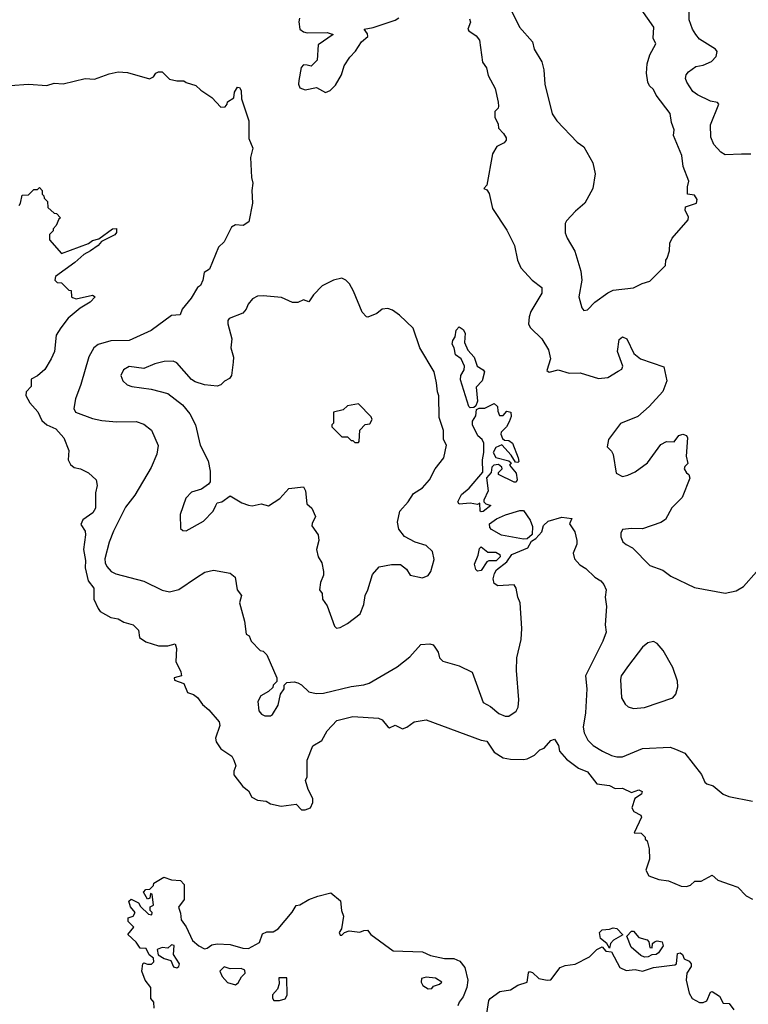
# Model space of a CAD drawing. Extents: x 2239805 to 2396427, y 665731 to 772158.
# Tile 305 of 326: x 2352698 to 2356672, y 748253 to 753627. Entities that reach past the tile are written whole.
import ezdxf

# ---------------------------------------------------------------- set-up
doc = ezdxf.new("R2010")
doc.units = 0

msp = doc.modelspace()

# ---------------------------------------------------------------- linework, layer by layer
at = {"layer": '0CON05XD'}
for points in [[(2355380, 753675), (2355424, 753585), (2355494, 753505), (2355503.8, 753465), (2355545, 753396.7), (2355557.1, 753352.9), (2355561.9, 753275), (2355602.3, 753112.3), (2355627.5, 753075), (2355738.3, 752958.3), (2355775, 752932.5), (2355823.3, 752845), (2355836.7, 752785), (2355823.8, 752705), (2355780.8, 752625), (2355729.1, 752580.9), (2355680.8, 752529.2), (2355673.6, 752513.6), (2355673.6, 752463.6), (2355683.3, 752435), (2355725, 752363.3), (2355757.8, 752255), (2355763.1, 752205), (2355746.7, 752115), (2355763.9, 752053.9), (2355775, 752040), (2355795, 752044), (2355835.5, 752084.5), (2355905, 752136), (2355935, 752151.2), (2356045, 752162.5), (2356093, 752187), (2356135, 752200), (2356220, 752285), (2356222.5, 752315), (2356230, 752325), (2356242.5, 752365), (2356243, 752407), (2356257.5, 752435), (2356343.3, 752535), (2356345, 752550), (2356326.7, 752585), (2356330, 752605), (2356390, 752625), (2356393.8, 752645), (2356378.8, 752668.8), (2356340, 752675), (2356340, 752715), (2356347.5, 752745), (2356316.7, 752825), (2356310, 752885), (2356263.8, 752995), (2356266.7, 753025), (2356253.3, 753065), (2356246.2, 753115), (2356168.8, 753215), (2356154, 753245), (2356132.5, 753265), (2356124, 753285), (2356117.5, 753335), (2356120.8, 753385), (2356135.7, 753434.3), (2356167.5, 753495), (2356153.3, 753525), (2356156.7, 753585), (2356052.3, 753732.3)], [(2356685, 752893.6), (2356635, 752892.9), (2356545, 752888.9), (2356522.8, 752902.8), (2356484.2, 752945), (2356466.7, 752985), (2356466.4, 753053.6), (2356510.6, 753165), (2356503.8, 753175), (2356465, 753181.1), (2356395, 753216), (2356368.8, 753235), (2356336.2, 753285), (2356330, 753305), (2356333.3, 753325), (2356345, 753342.5), (2356385, 753371.2), (2356425, 753379.2), (2356470.7, 753399.3), (2356495.8, 753425), (2356502.5, 753452.5), (2356493.8, 753465), (2356405, 753521.1), (2356385.5, 753545), (2356367.1, 753575), (2356349.1, 753625), (2356347.5, 753725)], [(2354224, 753635), (2354220, 753615), (2354226.2, 753575), (2354245, 753560), (2354265, 753555.5), (2354375, 753557.1), (2354406.7, 753545), (2354325, 753490), (2354320, 753405), (2354286.7, 753373.3), (2354265, 753377.5), (2354245, 753380), (2354232.5, 753365), (2354219.4, 753295), (2354218.6, 753275), (2354226.2, 753255), (2354255, 753243.8), (2354315.9, 753255.9), (2354365, 753230), (2354390.7, 753239.3), (2354420.5, 753269.5), (2354453.3, 753325), (2354467.5, 753375), (2354497.7, 753422.3), (2354530, 753455), (2354562.5, 753505), (2354596.2, 753535), (2354595, 753550), (2354577.5, 753575), (2354625, 753583.3), (2354745, 753623.3), (2354765, 753636.7)], [(2355150.7, 753630.7), (2355156.1, 753613.9), (2355142.5, 753575), (2355147.5, 753565), (2355188.3, 753538.3), (2355205.8, 753515), (2355221.4, 753395), (2355243.9, 753363.9), (2355252.3, 753322.3), (2355291.7, 753251.7), (2355306.7, 753176.7), (2355310, 753155), (2355307, 753143), (2355290, 753125), (2355290, 753095), (2355307, 753057), (2355310, 753035), (2355337.5, 753005), (2355351.7, 752981.7), (2355351.7, 752968.3), (2355340, 752955), (2355300, 752935), (2355277.5, 752895), (2355246.1, 752723.9), (2355230, 752705), (2355245, 752697.5), (2355258.3, 752678.3), (2355276.4, 752596.4), (2355355, 752477.5), (2355396.7, 752395), (2355413.8, 752315), (2355431.7, 752271.7), (2355492.5, 752205), (2355546.2, 752165), (2355546.2, 752135), (2355485.8, 752035), (2355476, 752005), (2355473.3, 751965), (2355483.3, 751945), (2355546.2, 751885), (2355581.2, 751825), (2355593.8, 751775), (2355573, 751713), (2355585, 751702.5), (2355635, 751716.2), (2355695, 751696.7), (2355755, 751698.8), (2355855, 751669.2), (2355905, 751674), (2355961.4, 751708.6), (2355981.2, 751718.8), (2355988, 751735), (2355958.8, 751815), (2355968.3, 751881.7), (2355985, 751896.2), (2356008.8, 751885), (2356046.7, 751805), (2356083.3, 751775), (2356211.7, 751731.7), (2356228.1, 751655), (2356205, 751597.5), (2356131.2, 751515), (2356068.7, 751461.3), (2355975, 751423.8), (2355910, 751335), (2355902.5, 751295), (2355925, 751272.5), (2355933.9, 751253.9), (2355951.7, 751151.7), (2355985.7, 751134.3), (2356015, 751140.8), (2356055, 751160), (2356122.5, 751207.5), (2356195, 751307.5), (2356225, 751323.8), (2356267.1, 751322.9), (2356292.7, 751357.3), (2356315, 751363.8), (2356335, 751357.5), (2356340, 751345), (2356333.3, 751245), (2356342.5, 751205), (2356325, 751187.5), (2356321.2, 751175), (2356335, 751153.3), (2356347.5, 751145), (2356352.5, 751125), (2356310.3, 751019.7), (2356255, 750962.9), (2356220.4, 750899.6), (2356195, 750881.9), (2356095, 750848.6), (2356035, 750850.6), (2355986.4, 750843.6), (2355976.7, 750825), (2355976.7, 750805), (2355987.7, 750777.7), (2356005, 750762), (2356040, 750745), (2356135, 750647.5), (2356205, 750622.5), (2356249.3, 750589.3), (2356378.3, 750528.3), (2356545, 750496.7), (2356605, 750510), (2356645.8, 750534.2), (2356716.1, 750613.9)], [(2352645, 753267.5), (2352745, 753274.2), (2352845, 753268), (2352885, 753280.6), (2352935, 753275.8), (2353055, 753305.8), (2353105, 753302), (2353185, 753332), (2353235, 753341.4), (2353285, 753338.8), (2353405, 753303.3), (2353427.5, 753315), (2353440, 753335), (2353455, 753342.5), (2353475, 753342.5), (2353515, 753302.5), (2353555, 753293.3), (2353593, 753293), (2353605, 753283.3), (2353658.3, 753268.3), (2353685, 753242.5), (2353745, 753202.5), (2353795, 753150), (2353818.3, 753151.7), (2353830, 753165), (2353831.7, 753178.3), (2353865, 753200), (2353869.3, 753230.7), (2353885, 753257.5), (2353896, 753256), (2353905, 753240), (2353907.5, 753195), (2353947.5, 753075), (2353948.3, 752978.3), (2353970, 752925), (2353957.5, 752875), (2353962.5, 752765), (2353970, 752735), (2353963.3, 752695), (2353967.5, 752625), (2353947, 752523), (2353916.4, 752503.6), (2353875, 752507.5), (2353852.5, 752495), (2353812.5, 752415), (2353782.5, 752385), (2353732.5, 752265), (2353703.9, 752246.1), (2353696.2, 752205), (2353683.6, 752176.4), (2353667.5, 752165), (2353633.6, 752106.4), (2353583.9, 752046.1), (2353573.3, 752016.7), (2353525, 752012.5), (2353415, 751930), (2353295, 751876.2), (2353195, 751874.3), (2353125, 751854), (2353102, 751835), (2353075, 751786.7), (2353030.8, 751635)], [(2352695, 752612.5), (2352702.5, 752625), (2352710.7, 752669.3), (2352745, 752670), (2352775, 752700), (2352795, 752700), (2352805, 752710), (2352820, 752695), (2352820, 752675), (2352830, 752665), (2352831.7, 752651.7), (2352850, 752635), (2352851.7, 752601.7), (2352885, 752570), (2352898.3, 752568.3), (2352920, 752545), (2352911.7, 752538.3), (2352897, 752503), (2352880, 752485), (2352880, 752475), (2352860, 752455), (2352860, 752425), (2352925, 752350), (2353072.5, 752405), (2353095, 752422), (2353130, 752430), (2353204.3, 752485.7), (2353226.4, 752486.4), (2353225.8, 752465), (2353216.7, 752453.3), (2353143.8, 752416.2), (2353126.4, 752393.6), (2353083.8, 752365), (2353046.7, 752345), (2352998.8, 752301.2), (2352892.5, 752225), (2352890, 752205), (2352903, 752193), (2352925, 752190), (2352965, 752150), (2352978.3, 752148.3), (2352980, 752115), (2352985, 752110), (2353005, 752102.5), (2353095, 752122.5), (2353110, 752115), (2353082.5, 752085), (2353028.3, 752051.7), (2352963, 751997), (2352921.2, 751945), (2352897.5, 751905), (2352886.7, 751815), (2352870, 751775), (2352835, 751717.5), (2352795, 751682.5), (2352760, 751665), (2352760, 751625), (2352733.3, 751595), (2352731.2, 751575), (2352753.8, 751535), (2352796.6, 751486.6), (2352818.9, 751438.9), (2352845.5, 751415.5), (2352894.5, 751394.5), (2352938, 751345), (2352965.7, 751275), (2352962, 751225), (2352975, 751200), (2352995, 751183.3), (2353030, 751175), (2353073.6, 751153.6), (2353114, 751115), (2353120, 751085), (2353111.1, 751045), (2353110.5, 750960.5), (2353096.2, 750935), (2353042.9, 750897.1), (2353031.4, 750871.4), (2353054.2, 750835), (2353057.1, 750815), (2353046.2, 750735), (2353056.9, 750675), (2353055.7, 750635), (2353072, 750565), (2353101.9, 750525), (2353102.9, 750465), (2353125, 750413.3), (2353137, 750397), (2353195, 750363.8), (2353235, 750356.2), (2353265, 750338), (2353316.7, 750325), (2353346, 750295), (2353351.2, 750255), (2353385, 750231.2), (2353455, 750210), (2353505, 750210), (2353545, 750220), (2353552.5, 750195), (2353550, 750125), (2353577, 750067), (2353580, 750045), (2353540, 750035), (2353541.7, 750021.7), (2353593.9, 750003.9), (2353613.8, 749955), (2353645, 749944.3), (2353668.2, 749928.2), (2353695, 749888.8), (2353729.7, 749859.7), (2353786.2, 749795), (2353788.8, 749775), (2353766.2, 749705), (2353770, 749685), (2353795, 749646.7), (2353855, 749607.5), (2353865.8, 749585.8)], [(2354425, 750306.7), (2354445, 750310), (2354485, 750332), (2354555.6, 750384.4), (2354575.7, 750434.3), (2354581.4, 750485), (2354597.5, 750515), (2354621.9, 750598.1), (2354658.8, 750641.2), (2354725, 750653.3), (2354775, 750653.8), (2354807.7, 750627.7), (2354827.5, 750595), (2354895, 750580), (2354925, 750594), (2354940, 750615), (2354958.8, 750681.2), (2354950, 750725), (2354915, 750758), (2354855, 750776.2), (2354796.1, 750806.1), (2354766.4, 750846.4), (2354758.8, 750885), (2354771.2, 750945), (2354816, 750995), (2354845, 751040), (2354895, 751072), (2354933.3, 751115), (2354964.2, 751175.8), (2355012, 751235), (2355025.9, 751304.1), (2355010, 751335), (2355010, 751385), (2354986.2, 751455), (2354984.3, 751574.3), (2354975.8, 751595), (2354971.9, 751645), (2354957.8, 751705), (2354880, 751835), (2354843, 751943), (2354770, 752015), (2354730.7, 752040.7), (2354705, 752050), (2354675, 752046.2), (2354645, 752023.8), (2354597, 752003), (2354590, 752005), (2354565, 752030), (2354518.8, 752145), (2354495.8, 752185.8), (2354477.5, 752205), (2354455, 752216.7), (2354410, 752205), (2354347.5, 752175), (2354300, 752125), (2354275, 752087.5), (2354245, 752097.5), (2354215, 752082.5), (2354185, 752082.5), (2354125, 752110), (2354025, 752120), (2353995, 752117.5), (2353967, 752103), (2353943.3, 752075), (2353933.6, 752046.4), (2353914.1, 752025.9), (2353840, 751995), (2353833.3, 751985), (2353833, 751967), (2353855.6, 751885.6), (2353848.8, 751835), (2353863.3, 751785), (2353863, 751757), (2353853.3, 751685), (2353841.7, 751668.3), (2353815, 751653.3), (2353795, 751633.3), (2353775, 751626), (2353705, 751633.3), (2353655, 751650), (2353635, 751663.3), (2353555, 751753.3), (2353535, 751763.3), (2353485, 751761.2), (2353435, 751748.8), (2353375, 751723.8), (2353295, 751733.8), (2353263.3, 751715), (2353250, 751685), (2353260, 751655), (2353284.1, 751634.1), (2353310, 751625), (2353415, 751610.6), (2353505, 751587.5), (2353586.2, 751525), (2353626, 751475), (2353656, 751415), (2353682, 751305), (2353725, 751220), (2353736.4, 751163.6), (2353737.5, 751105), (2353728.3, 751091.7), (2353690, 751065), (2353635, 751047.5), (2353603.9, 751016.1), (2353573.9, 750926.1), (2353575, 750850), (2353588.3, 750838.3), (2353605, 750837.5), (2353700.7, 750889.3), (2353752.5, 750945), (2353767.5, 750975), (2353775, 750990), (2353800, 750995), (2353845, 751027.5), (2353909.3, 750989.3), (2353945, 750976.7), (2353965, 750974), (2354015, 750983.8), (2354055, 750973.8), (2354116.4, 751013.6), (2354165, 751067.5), (2354245, 751077.5), (2354255.9, 751055.9), (2354264, 750985), (2354290.5, 750960.5), (2354311.2, 750915), (2354292.3, 750877.7), (2354292, 750865), (2354326.1, 750816.1), (2354329.2, 750785), (2354315.8, 750735), (2354326, 750695), (2354345, 750662.5), (2354354.2, 750615), (2354354, 750595), (2354338, 750555), (2354332.5, 750515), (2354346.7, 750495), (2354348.8, 750465), (2354375, 750427.5), (2354415, 750317.5), (2354425, 750306.7)], [(2355155, 751507.5), (2355147.5, 751515), (2355101.2, 751661.2), (2355103.8, 751685), (2355122.5, 751715), (2355123.3, 751735), (2355106.2, 751776.2), (2355075, 751797.5), (2355067.5, 751835), (2355056.7, 751855), (2355060, 751875), (2355072.5, 751895), (2355078.3, 751931.7), (2355095, 751950), (2355117.5, 751935), (2355127.5, 751915), (2355123.3, 751865), (2355142.5, 751822.5), (2355176, 751785), (2355193.3, 751735), (2355226.4, 751716.4), (2355232.5, 751705), (2355220, 751655), (2355188.3, 751621.7), (2355194, 751545), (2355185, 751520), (2355175, 751510), (2355155, 751507.5)], [(2353030.8, 751635), (2353002.3, 751557.7), (2352993.8, 751505), (2353002.5, 751485), (2353095, 751450), (2353145, 751440), (2353225, 751432), (2353333.6, 751433.6), (2353375, 751420), (2353416.1, 751386.1), (2353453, 751303), (2353446.2, 751255), (2353415, 751182.5), (2353325, 751032.5), (2353275, 750966.7), (2353210, 750835), (2353185.9, 750775.9), (2353162.2, 750685), (2353163.2, 750663.2), (2353173, 750643), (2353195.9, 750615.9), (2353222.3, 750602.3), (2353375, 750563.3), (2353475, 750513.8), (2353515, 750503.8), (2353565, 750516.2), (2353662.5, 750582.5), (2353708.3, 750611.7), (2353755, 750623.3), (2353845, 750606.7), (2353873.8, 750583.8), (2353883.3, 750515), (2353906.7, 750485), (2353896.2, 750445), (2353923.3, 750345), (2353933, 750273), (2353950, 750265), (2353960, 750235), (2354010, 750185), (2354025, 750180), (2354045, 750160), (2354100, 750035), (2354100, 750015), (2354080, 749995), (2354078.3, 749981.7), (2354055, 749960), (2354013.6, 749936.4), (2353997.5, 749905), (2354002.5, 749855), (2354017, 749837), (2354035, 749827.5), (2354065, 749827.5), (2354077.5, 749835), (2354106.7, 749885), (2354120, 749945), (2354140, 749975), (2354140, 749995), (2354155, 750010), (2354195, 750012.5), (2354215, 750007.5), (2354235, 749996.7), (2354275, 749958.8), (2354315, 749950), (2354355, 749952), (2354505, 749988), (2354575, 749996.7), (2354603.6, 750006.4), (2354756.7, 750095), (2354825, 750150), (2354885, 750216.7), (2354935, 750221.2), (2354952.5, 750215), (2354962.3, 750202.3), (2354980, 750175), (2354986.7, 750145), (2355005, 750126.2), (2355095, 750100), (2355165.6, 750065.6), (2355225, 749900), (2355265, 749878.8), (2355310.3, 749840.3), (2355345, 749826.2), (2355365, 749826.2), (2355405, 749853.3), (2355416, 749875), (2355420, 749915), (2355407.1, 750075), (2355410, 750145), (2355432.5, 750245), (2355437.5, 750305), (2355427.5, 750445), (2355414.3, 750475), (2355406, 750525), (2355395, 750542.5), (2355305, 750537.5), (2355285, 750550), (2355280, 750575), (2355286.7, 750605), (2355298.8, 750625), (2355355, 750667.1), (2355381.4, 750708.6), (2355470, 750745), (2355488.8, 750781.2), (2355513.3, 750795), (2355545, 750831.2), (2355554.4, 750865.6), (2355579.7, 750890.3), (2355655, 750912), (2355710, 750905), (2355697.5, 750875), (2355725, 750832.5), (2355737.5, 750785), (2355735.8, 750764.2), (2355717.5, 750715), (2355723.3, 750685), (2355752.3, 750652.3), (2355785, 750632.5), (2355835, 750583.8), (2355866.7, 750565), (2355883.8, 750545), (2355896.2, 750515), (2355891.2, 750475), (2355898.8, 750425), (2355891.2, 750325), (2355896.2, 750285), (2355878.8, 750235), (2355784.2, 750045), (2355792, 749975), (2355784.1, 749844.1), (2355771.4, 749765), (2355775.8, 749735), (2355796, 749695), (2355825, 749666), (2355876.7, 749635), (2355925, 749610.8), (2355955, 749604.2), (2355985.7, 749604.3), (2356095, 749648.8), (2356245, 749656.2), (2356275, 749646), (2356325, 749624), (2356416.9, 749506.9), (2356434.7, 749464.7), (2356445, 749455.6), (2356480.8, 749445), (2356535, 749400), (2356565, 749387.5), (2356695, 749362.5)], [(2354545, 751320), (2354550, 751325), (2354553, 751387), (2354581.7, 751418.3), (2354608.3, 751421.7), (2354620, 751445), (2354615, 751460), (2354545, 751530), (2354485, 751520), (2354461.7, 751498.3), (2354410, 751485), (2354410, 751425), (2354400, 751415), (2354400, 751405), (2354455, 751350), (2354485, 751350), (2354505, 751330), (2354515, 751330), (2354525, 751320), (2354545, 751320)], [(2355215, 750940), (2355210, 750945), (2355207.5, 750987.5), (2355195, 750980), (2355155, 750987.5), (2355095, 750983.3), (2355087.5, 750995), (2355106.7, 751035), (2355149.5, 751070.5), (2355223.3, 751156.7), (2355221.2, 751225), (2355228.8, 751265), (2355228.8, 751315), (2355220, 751335), (2355197.5, 751355), (2355167.5, 751415), (2355167.5, 751435), (2355186.2, 751465), (2355190, 751500), (2355203.6, 751506.4), (2355235, 751507.1), (2355285, 751531.2), (2355303.3, 751515), (2355305, 751490), (2355315, 751466.7), (2355335, 751466.7), (2355355, 751490), (2355376, 751485), (2355378.3, 751461.7), (2355367.7, 751432.3), (2355353.8, 751405), (2355323.3, 751375), (2355321.2, 751365), (2355330.8, 751340.8), (2355341.2, 751331.2), (2355365, 751330), (2355385.8, 751315.8), (2355417.5, 751235), (2355420, 751215), (2355415, 751210), (2355401.7, 751211.7), (2355379.3, 751249.3), (2355327, 751307), (2355295, 751292.5), (2355280, 751265), (2355295, 751237.5), (2355365, 751220), (2355378.3, 751208.3), (2355370, 751195), (2355405, 751152.5), (2355411.2, 751115), (2355405, 751103.3), (2355395, 751103.3), (2355310, 751145), (2355310, 751155), (2355330, 751175), (2355327.5, 751185), (2355309.3, 751199.3), (2355283.3, 751195), (2355273.3, 751185), (2355270, 751155), (2355243.6, 751126.4), (2355252.5, 751055), (2355230, 751005), (2355230, 750995), (2355240, 750985), (2355267.5, 750975), (2355225, 750942.5), (2355215, 750940)], [(2355445, 750792.5), (2355325, 750814), (2355271.2, 750845), (2355262, 750855), (2355260, 750875), (2355297.7, 750902.3), (2355347.5, 750925), (2355425, 750948.1), (2355445, 750948.1), (2355482.5, 750895), (2355495, 750860), (2355492.7, 750817.3), (2355465, 750794), (2355445, 750792.5)], [(2355195, 750617.5), (2355186.4, 750626.4), (2355178.8, 750655), (2355198.8, 750705), (2355205, 750740), (2355215, 750750), (2355251.2, 750721.2), (2355295, 750720.8), (2355317.5, 750707.5), (2355318, 750695), (2355297, 750673), (2355257, 750673), (2355245, 750667.5), (2355215, 750621.2), (2355195, 750617.5)], [(2356045, 749866.7), (2356105, 749873.8), (2356260, 749925), (2356277.5, 749945), (2356287.5, 749985), (2356286.4, 750016.4), (2356260.7, 750090.7), (2356207.5, 750185), (2356175, 750222.5), (2356155, 750232.5), (2356123.3, 750226.7), (2356095, 750202.5), (2356017.7, 750102.3), (2355978.8, 750045), (2355974.1, 750025.9), (2355980, 749925), (2356000.5, 749890.5), (2356016.4, 749876.4), (2356045, 749866.7)], [(2353865.8, 749585.8), (2353875.8, 749555), (2353865.7, 749525), (2353866, 749505), (2353915, 749442.5), (2353945, 749417.5), (2353963.9, 749383.9), (2353995, 749367.5), (2354041.7, 749361.7), (2354065, 749347.5), (2354123.9, 749333.9), (2354205, 749346.2), (2354234, 749314), (2354255, 749313.8), (2354283.9, 749326.1), (2354296.2, 749355), (2354295.8, 749375.8), (2354271.2, 749425), (2354257.5, 749475), (2354266.2, 749495), (2354266, 749585), (2354297, 749663), (2354345, 749693.8), (2354374.2, 749745.8), (2354428.3, 749801.7), (2354515, 749824.4), (2354655, 749814.3), (2354675, 749806.2), (2354705, 749766.7), (2354715, 749762.5), (2354745, 749776.7), (2354785, 749757.5), (2354810, 749765), (2354850, 749795), (2354915, 749806.2), (2355215.6, 749695.6), (2355245, 749689.2), (2355285, 749630), (2355335, 749598.8), (2355375, 749591.2), (2355445, 749590), (2355466.4, 749593.6), (2355505, 749612.5), (2355535, 749642.5), (2355558.3, 749651.7), (2355595, 749692.5), (2355615, 749700), (2355636.7, 749665), (2355642.5, 749635), (2355680.5, 749590.5), (2355745, 749542), (2355795, 749522.5), (2355845, 749456.7), (2355915, 749447.5), (2355945, 749430.8), (2355985, 749432), (2356035, 749410), (2356075, 749423.3), (2356092.5, 749415), (2356089.3, 749400.7), (2356053, 749377), (2356037.5, 749325), (2356047.5, 749305), (2356085, 749286.2), (2356090, 749275), (2356050, 749190), (2356087, 749187), (2356110, 749165), (2356110, 749155), (2356120, 749145), (2356131.7, 749101.7), (2356132.5, 749045), (2356112.5, 748985), (2356130, 748955), (2356183.9, 748933.9), (2356236.4, 748926.4), (2356305, 748897.5), (2356335, 748896.7), (2356356.1, 748903.9), (2356380, 748925), (2356415, 748926.2), (2356475, 748957.5), (2356505, 748930), (2356572.5, 748907.5), (2356615, 748892.5), (2356660, 748845), (2356695, 748827.5)], [(2353431.7, 748231.7), (2353430, 748265), (2353412.5, 748285), (2353413.3, 748345), (2353382.5, 748385), (2353363.8, 748435), (2353370, 748475), (2353375, 748480), (2353395, 748472.5), (2353417, 748473), (2353430, 748485), (2353427.5, 748505), (2353403.3, 748523.3), (2353388.3, 748558.3), (2353355, 748560), (2353333, 748593), (2353287.5, 748635), (2353320, 748675), (2353290, 748705), (2353290, 748725), (2353316.4, 748733.6), (2353327.5, 748755), (2353302.5, 748785), (2353293, 748817), (2353305, 748827.5), (2353345, 748806.7), (2353357, 748787), (2353400, 748745), (2353418.3, 748741.7), (2353420, 748755), (2353410, 748765), (2353410, 748785), (2353427.5, 748795), (2353420, 748855), (2353411.7, 748858.3), (2353408.3, 748831.7), (2353395, 748827.5), (2353372.5, 748865), (2353385, 748880), (2353408.3, 748881.7), (2353428.3, 748901.7), (2353430, 748915), (2353483.6, 748946.4), (2353525, 748932.5), (2353575, 748928.8), (2353595, 748906.7), (2353594, 748825), (2353563.6, 748783.6), (2353575, 748750), (2353578, 748715), (2353605.9, 748675.9), (2353640.9, 748600.9), (2353675, 748572), (2353705, 748556.7), (2353720.7, 748559.3), (2353745, 748577.5), (2353775, 748582.9), (2353845, 748580), (2353915, 748558.8), (2353945, 748557.5), (2354005, 748590), (2354021.2, 748638.8), (2354045, 748648), (2354080.5, 748649.5), (2354106.7, 748665), (2354183, 748757), (2354205, 748793.3), (2354225, 748796.7), (2354275, 748825.7), (2354323.6, 748843.6), (2354395, 748861.2), (2354447.7, 748817.7), (2354453.3, 748765), (2354464.2, 748735), (2354452.5, 748665), (2354440, 748645), (2354445, 748630), (2354455, 748630), (2354470, 748645), (2354495, 748653.8), (2354553.8, 748646.2), (2354575, 748656.7), (2354595, 748657.5), (2354613.9, 748633.9), (2354735.5, 748545.5), (2354895, 748539.2), (2354938.8, 748518.8), (2355015, 748502.9), (2355065, 748503.8), (2355098, 748488), (2355126, 748455), (2355142.5, 748385), (2355137.1, 748345), (2355117.1, 748295), (2355094, 748265), (2355088, 748245)], [(2355915, 748560), (2355900, 748585), (2355865, 748612.5), (2355860, 748645), (2355875, 748660), (2355915, 748662.5), (2355935, 748670), (2355955, 748667.5), (2355987.5, 748632.5), (2355937, 748603), (2355920, 748585), (2355915, 748560)], [(2356105, 748510), (2356085, 748518.8), (2356032.5, 748565), (2356010, 748625), (2356035, 748652.5), (2356045, 748652.5), (2356075, 748617.5), (2356120, 748605), (2356130, 748595), (2356135, 748562.5), (2356148.3, 748561.7), (2356150, 748585), (2356160, 748595), (2356175, 748600), (2356202.5, 748595), (2356207, 748573), (2356182.5, 748535), (2356170, 748525), (2356145, 748523.3), (2356125, 748513.3), (2356105, 748510)], [(2353555, 748452.5), (2353565, 748460), (2353568.8, 748475), (2353536.7, 748525), (2353540, 748575), (2353525, 748577.5), (2353505, 748560), (2353475, 748563.3), (2353447.5, 748552.5), (2353453.6, 748523.6), (2353485, 748502.5), (2353523, 748493), (2353537, 748457), (2353555, 748452.5)], [(2355245, 748203.3), (2355255.8, 748274.2), (2355264, 748285), (2355317, 748323), (2355375, 748332), (2355415, 748357.5), (2355465, 748373.3), (2355472.5, 748425), (2355478.3, 748431.7), (2355495, 748427.5), (2355530, 748395), (2355575, 748384.2), (2355595, 748387.5), (2355645, 748454.3), (2355672.5, 748465), (2355727.2, 748472.8), (2355805, 748512.5), (2355845, 748552), (2355875, 748567.5), (2355893.9, 748543.9), (2355925, 748540), (2355972, 748455), (2356005, 748438), (2356053.9, 748443.9), (2356095, 748434.3), (2356155, 748454.2), (2356271.7, 748468.3), (2356280, 748475), (2356285, 748530), (2356300, 748535), (2356312.5, 748525), (2356321.7, 748501.7), (2356348.8, 748488.8), (2356360, 748475), (2356359.5, 748460.5), (2356335.9, 748424.1), (2356333.1, 748385), (2356348.6, 748315), (2356365.6, 748285.6), (2356405, 748263.8), (2356425, 748262.5), (2356445, 748272.5), (2356465, 748320), (2356475, 748322.5), (2356515, 748297.5), (2356535, 748260), (2356568.3, 748258.3), (2356593.8, 748223.8)], [(2353875, 748360), (2353889.3, 748370.7), (2353907, 748403), (2353927, 748423), (2353925, 748440), (2353905, 748448.8), (2353845, 748446.2), (2353813, 748457), (2353790, 748435), (2353802.5, 748405), (2353831.7, 748371.7), (2353875, 748360)], [(2354115, 748273.3), (2354145, 748282.5), (2354156.4, 748303.6), (2354155, 748397.5), (2354111.7, 748398.3), (2354112.5, 748365), (2354103.9, 748336.1), (2354077.5, 748305), (2354077, 748287), (2354083.8, 748273.8), (2354115, 748273.3)], [(2354925, 748337.5), (2354945, 748340), (2354955, 748352.5), (2354987, 748363), (2355000, 748375), (2354965, 748396.7), (2354915, 748401.2), (2354890, 748395), (2354886.7, 748375), (2354896.1, 748356.1), (2354925, 748337.5)]]:
    msp.add_lwpolyline(points, dxfattribs=at)

doc.saveas('drawing.dxf')
